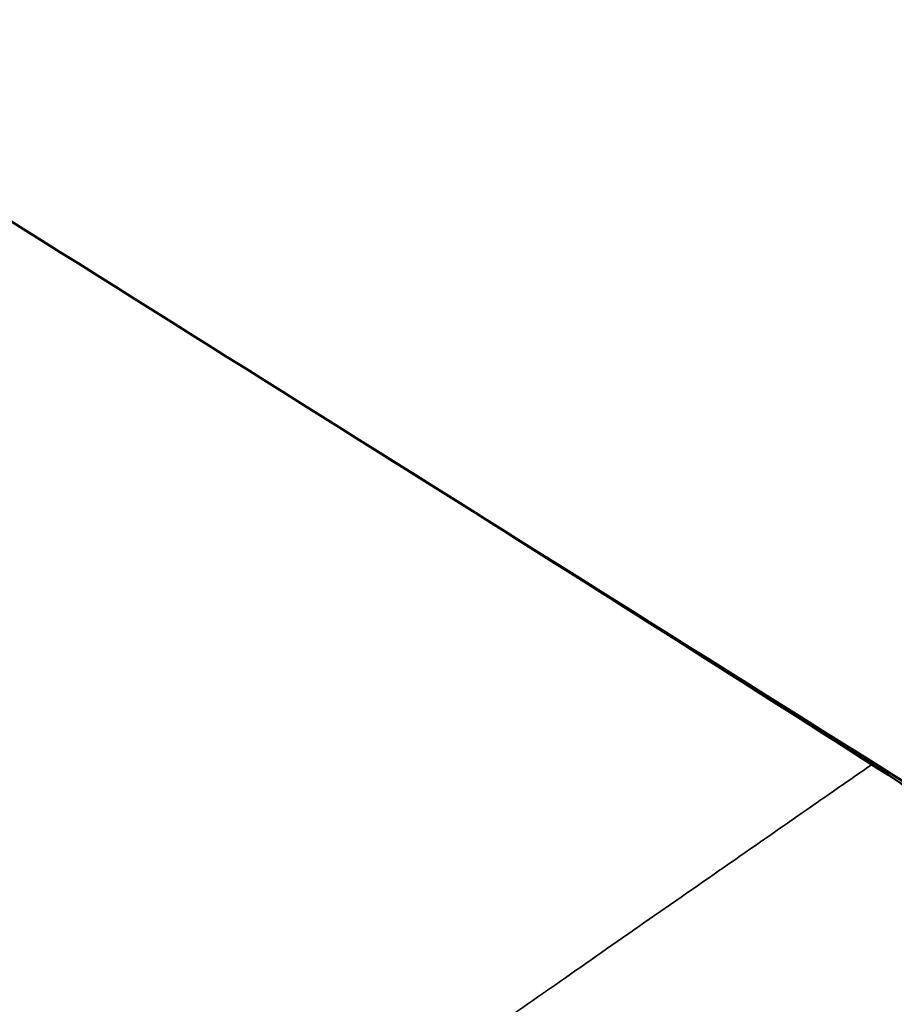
# Model space of a CAD drawing. Header units: millimetres. Extents: x 0 to 2100, y 0 to 1485.
# Tile 545 of 581: x 1772 to 1778, y 1208 to 1215. Entities that reach past the tile are written whole.
import ezdxf

# ---------------------------------------------------------------- set-up
doc = ezdxf.new("R2010")
doc.units = ezdxf.units.MM
doc.header["$LTSCALE"] = 5
doc.layers.add('Sichtbar (ISO)', color=7, linetype='Continuous', lineweight=50)
doc.layers.add('Sichtbar schmal (ISO)', color=7, linetype='Continuous', lineweight=35)

msp = doc.modelspace()

# ---------------------------------------------------------------- linework, layer by layer
at = {"layer": 'Sichtbar (ISO)'}
msp.add_open_spline([(1785.7254, 1204.9114), (1783.103, 1206.5555), (1780.481, 1208.2005), (1775.236, 1211.493), (1772.6137, 1213.1402), (1769.9911, 1214.7886)], degree=3, knots=[-2.227614, -2.227614, -2.227614, -2.227614, -1.114015, -1.114015, -0.000257, -0.000257, -0.000257, -0.000257], dxfattribs=at)
msp.add_open_spline([(1780.1283, 1208.3681), (1778.2673, 1209.5719), (1776.3964, 1210.7645), (1774.5158, 1211.9457)], degree=3, dxfattribs=at)
at = {"layer": 'Sichtbar schmal (ISO)'}
msp.add_open_spline([(1777.8349, 1209.8427), (1777.7461, 1209.781), (1777.6585, 1209.7202), (1777.5721, 1209.6601), (1777.5417, 1209.639), (1777.5114, 1209.618), (1777.4813, 1209.5971), (1777.2762, 1209.4546), (1777.0781, 1209.3168), (1776.8865, 1209.1835), (1776.8656, 1209.1689), (1776.8448, 1209.1545), (1776.824, 1209.14), (1776.6267, 1209.0027), (1776.4365, 1208.8702), (1776.2529, 1208.7423), (1776.2402, 1208.7334), (1776.2276, 1208.7247), (1776.2151, 1208.7159), (1776.0257, 1208.5839), (1775.8435, 1208.4568), (1775.6679, 1208.3343), (1775.6624, 1208.3304), (1775.6569, 1208.3266), (1775.6514, 1208.3228), (1775.4707, 1208.1967), (1775.2971, 1208.0755), (1775.1301, 1207.9588), (1774.9631, 1207.8421), (1774.8027, 1207.7299), (1774.6484, 1207.6219), (1774.6426, 1207.6179), (1774.6368, 1207.6138), (1774.631, 1207.6098), (1774.483, 1207.5062), (1774.3406, 1207.4065), (1774.2034, 1207.3104), (1774.1932, 1207.3033), (1774.183, 1207.2962), (1774.1728, 1207.2891), (1774.0413, 1207.1969), (1773.9145, 1207.1081), (1773.7922, 1207.0223), (1773.7783, 1207.0126), (1773.7645, 1207.0029), (1773.7507, 1206.9932), (1773.6338, 1206.9113), (1773.5211, 1206.8322), (1773.4123, 1206.7558), (1773.3953, 1206.7439), (1773.3784, 1206.7321), (1773.3616, 1206.7203), (1773.2581, 1206.6476), (1773.1583, 1206.5775), (1773.0619, 1206.5099), (1773.0425, 1206.4962), (1773.0232, 1206.4827), (1773.0041, 1206.4692), (1772.9129, 1206.4052), (1772.825, 1206.3434), (1772.7402, 1206.2838), (1772.7189, 1206.2689), (1772.6978, 1206.254), (1772.677, 1206.2393), (1772.5972, 1206.1833), (1772.5204, 1206.1293), (1772.4463, 1206.0771), (1772.4237, 1206.0612), (1772.4013, 1206.0455), (1772.3792, 1206.0299), (1772.3098, 1205.9811), (1772.2428, 1205.934), (1772.1784, 1205.8886)], degree=3, knots=[0.5367272, 0.5367272, 0.5367272, 0.5367272, 0.5506538, 0.5506538, 0.5506538, 0.5555556, 0.5555556, 0.5555556, 0.5889499, 0.5889499, 0.5889499, 0.5925926, 0.5925926, 0.5925926, 0.6272458, 0.6272458, 0.6272458, 0.6296296, 0.6296296, 0.6296296, 0.6655421, 0.6655421, 0.6655421, 0.6666667, 0.6666667, 0.6666667, 0.7037037, 0.7037037, 0.7037037, 0.7407407, 0.7407407, 0.7407407, 0.7421345, 0.7421345, 0.7421345, 0.7777778, 0.7777778, 0.7777778, 0.7804304, 0.7804304, 0.7804304, 0.8148148, 0.8148148, 0.8148148, 0.8187227, 0.8187227, 0.8187227, 0.8518519, 0.8518519, 0.8518519, 0.8570204, 0.8570204, 0.8570204, 0.8888889, 0.8888889, 0.8888889, 0.8953169, 0.8953169, 0.8953169, 0.9259259, 0.9259259, 0.9259259, 0.9336188, 0.9336188, 0.9336188, 0.962963, 0.962963, 0.962963, 0.9719089, 0.9719089, 0.9719089, 1, 1, 1, 1], dxfattribs=at)

doc.saveas('drawing.dxf')
